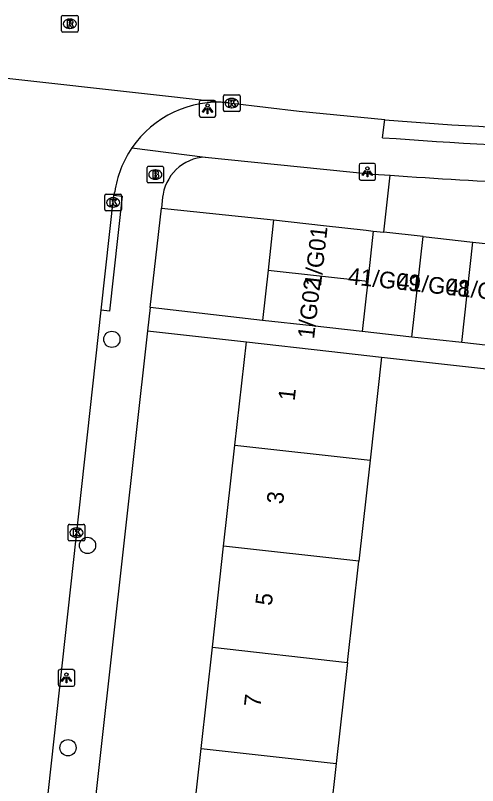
# Model space of a CAD drawing. Extents: x 162026 to 163499, y 387297 to 388169.
# Drawn here: x 162694.04 to 162721.89, y 388052.92 to 388099.33 of the extents above; entities that cross this region are included whole.
import ezdxf

# ---------------------------------------------------------------- set-up
doc = ezdxf.new("R2010")
doc.units = 0
for name, color, linetype in [('IMGEO_Boom', 7, 'Continuous'), ('IMGEO_Brandkraan', 7, 'Continuous'), ('IMGEO_Kolk', 7, 'Continuous'), ('IMGEO_Lichtpunt', 7, 'Continuous'), ('IMGEO_Pand', 7, 'Continuous'), ('IMGEO_Pand_nummerreeks', 7, 'Continuous'), ('IMGEO_Parkeervlak_open', 7, 'Continuous'), ('IMGEO_Rijbaan_lokaal_gesloten', 7, 'Continuous'), ('IMGEO_Rijbaan_lokaal_open', 7, 'Continuous'), ('IMGEO_Rioolput', 7, 'Continuous'), ('IMGEO_Voetpad_open', 7, 'Continuous')]:
    doc.layers.add(name, color=color, linetype=linetype)

msp = doc.modelspace()

# ---------------------------------------------------------------- linework, layer by layer
at = {"layer": 'IMGEO_Boom'}
for centre in [(162699.854, 388079.815), (162698.388, 388067.394), (162697.212, 388055.204)]:
    msp.add_circle(centre, 0.489, dxfattribs=at)
at = {"layer": 'IMGEO_Brandkraan'}
for p, q in [((162701.971, 388089.312), (162701.971, 388090.164)), ((162702.046, 388090.238), (162702.898, 388090.238)), ((162702.459, 388090.018), (162702.484, 388090.018)), ((162702.972, 388090.164), (162702.972, 388089.312)), ((162702.898, 388089.238), (162702.046, 388089.238)), ((162702.482, 388089.458), (162702.457, 388089.458))]:
    msp.add_line(p, q, dxfattribs=at)
for points in [[(162701.971, 388089.312), (162701.971, 388090.164)], [(162702.046, 388090.238), (162702.898, 388090.238)], [(162702.972, 388090.164), (162702.972, 388089.312)], [(162702.319, 388089.938), (162702.319, 388089.538), (162702.532, 388089.538)], [(162702.55, 388089.938), (162702.319, 388089.938)], [(162702.498, 388089.857), (162702.444, 388089.857), (162702.444, 388089.781)], [(162702.444, 388089.781), (162702.497, 388089.781)], [(162702.506, 388089.705), (162702.444, 388089.705), (162702.444, 388089.624)], [(162702.444, 388089.624), (162702.506, 388089.624)], [(162702.898, 388089.238), (162702.046, 388089.238)]]:
    msp.add_lwpolyline(points, dxfattribs=at)
for centre, radius, start, end in [((162702.048, 388090.162), 0.0765, 91.552, 178.448), ((162702.048, 388090.162), 0.0765, 91.552, 178.448), ((162702.896, 388090.162), 0.0765, 1.552, 88.448), ((162702.896, 388090.162), 0.0765, 1.552, 88.448), ((162702.499, 388089.819), 0.0379, 267.8285, 90.9355), ((162702.507, 388089.664), 0.0404, 269.8759, 90.5077), ((162702.538, 388089.789), 0.251, 268.6676, 293.5347), ((162702.554, 388089.793), 0.145, 59.4692, 91.5367), ((162702.579, 388089.84), 0.0922, 285.5137, 58.1501), ((162702.584, 388089.648), 0.105, 301.3115, 78.989), ((162702.048, 388089.314), 0.0765, 181.552, 268.448), ((162702.048, 388089.314), 0.0765, 181.552, 268.448), ((162702.896, 388089.314), 0.0765, 271.552, 358.448), ((162702.896, 388089.314), 0.0765, 271.552, 358.448)]:
    msp.add_arc(centre, radius, start, end, dxfattribs=at)
for centre, major_axis, ratio, start_param, end_param in [((162702.458, 388089.738), (-0.387, 0.002), 0.722429, 4.712389, 7.853982), ((162702.483, 388089.738), (-0.39, 0.002), 0.717154, 1.570796, 4.712389)]:
    msp.add_ellipse(centre, major_axis=major_axis, ratio=ratio, start_param=start_param, end_param=end_param, dxfattribs=at)
at = {"layer": 'IMGEO_Kolk'}
for p, q in [((162706.574, 388093.622), (162706.574, 388094.474)), ((162706.649, 388094.548), (162707.501, 388094.548)), ((162707.062, 388094.328), (162707.087, 388094.328)), ((162707.575, 388094.474), (162707.575, 388093.622)), ((162707.085, 388093.768), (162707.06, 388093.768)), ((162707.501, 388093.548), (162706.649, 388093.548)), ((162699.504, 388088.562), (162700.356, 388088.562)), ((162699.429, 388087.636), (162699.429, 388088.488)), ((162699.917, 388088.342), (162699.942, 388088.342)), ((162700.43, 388088.488), (162700.43, 388087.636)), ((162699.94, 388087.782), (162699.915, 388087.782)), ((162700.356, 388087.562), (162699.504, 388087.562)), ((162697.295, 388068.665), (162698.147, 388068.665)), ((162697.22, 388067.739), (162697.22, 388068.591)), ((162697.708, 388068.445), (162697.733, 388068.445)), ((162698.221, 388068.591), (162698.221, 388067.739)), ((162697.731, 388067.885), (162697.706, 388067.885)), ((162698.147, 388067.665), (162697.295, 388067.665))]:
    msp.add_line(p, q, dxfattribs=at)
for points in [[(162706.574, 388093.622), (162706.574, 388094.474)], [(162706.649, 388094.548), (162707.501, 388094.548)], [(162706.895, 388094.248), (162707.018, 388094.248), (162707.018, 388094.097), (162707.148, 388094.248), (162707.312, 388094.248), (162707.166, 388094.097), (162707.319, 388093.848), (162707.167, 388093.848), (162707.082, 388094.012), (162707.018, 388093.945), (162707.018, 388093.848), (162706.895, 388093.848), (162706.895, 388094.248)], [(162707.575, 388094.474), (162707.575, 388093.622)], [(162707.501, 388093.548), (162706.649, 388093.548)], [(162699.504, 388088.562), (162700.356, 388088.562)], [(162699.429, 388087.636), (162699.429, 388088.488)], [(162699.75, 388088.262), (162699.873, 388088.262), (162699.873, 388088.111), (162700.003, 388088.262), (162700.167, 388088.262), (162700.021, 388088.111), (162700.174, 388087.862), (162700.022, 388087.862), (162699.937, 388088.026), (162699.873, 388087.959), (162699.873, 388087.862), (162699.75, 388087.862), (162699.75, 388088.262)], [(162700.43, 388088.488), (162700.43, 388087.636)], [(162700.356, 388087.562), (162699.504, 388087.562)], [(162697.295, 388068.665), (162698.147, 388068.665)], [(162697.22, 388067.739), (162697.22, 388068.591)], [(162697.541, 388068.365), (162697.664, 388068.365), (162697.664, 388068.214), (162697.794, 388068.365), (162697.958, 388068.365), (162697.812, 388068.214), (162697.965, 388067.965), (162697.813, 388067.965), (162697.728, 388068.129), (162697.664, 388068.062), (162697.664, 388067.965), (162697.541, 388067.965), (162697.541, 388068.365)], [(162698.221, 388068.591), (162698.221, 388067.739)], [(162698.147, 388067.665), (162697.295, 388067.665)]]:
    msp.add_lwpolyline(points, dxfattribs=at)
for centre, start, end in [((162706.651, 388094.472), 91.552, 178.448), ((162706.651, 388094.472), 91.552, 178.448), ((162707.499, 388094.472), 1.552, 88.448), ((162707.499, 388094.472), 1.552, 88.448), ((162706.651, 388093.624), 181.552, 268.448), ((162706.651, 388093.624), 181.552, 268.448), ((162707.499, 388093.624), 271.552, 358.448), ((162707.499, 388093.624), 271.552, 358.448), ((162699.506, 388088.486), 91.552, 178.448), ((162699.506, 388088.486), 91.552, 178.448), ((162700.354, 388088.486), 1.552, 88.448), ((162700.354, 388088.486), 1.552, 88.448), ((162699.506, 388087.638), 181.552, 268.448), ((162699.506, 388087.638), 181.552, 268.448), ((162700.354, 388087.638), 271.552, 358.448), ((162700.354, 388087.638), 271.552, 358.448), ((162697.297, 388068.589), 91.552, 178.448), ((162697.297, 388068.589), 91.552, 178.448), ((162698.145, 388068.589), 1.552, 88.448), ((162698.145, 388068.589), 1.552, 88.448), ((162697.297, 388067.741), 181.552, 268.448), ((162697.297, 388067.741), 181.552, 268.448), ((162698.145, 388067.741), 271.552, 358.448), ((162698.145, 388067.741), 271.552, 358.448)]:
    msp.add_arc(centre, 0.0765, start, end, dxfattribs=at)
for centre, major_axis, ratio, start_param, end_param in [((162707.061, 388094.048), (-0.387, 0.002), 0.722429, 4.712389, 7.853982), ((162707.086, 388094.048), (-0.39, 0.002), 0.717154, 1.570796, 4.712389), ((162699.916, 388088.062), (-0.387, 0.002), 0.722429, 4.712389, 7.853982), ((162699.941, 388088.062), (-0.39, 0.002), 0.717154, 1.570796, 4.712389), ((162697.707, 388068.165), (-0.387, 0.002), 0.722429, 4.712389, 7.853982), ((162697.732, 388068.165), (-0.39, 0.002), 0.717154, 1.570796, 4.712389)]:
    msp.add_ellipse(centre, major_axis=major_axis, ratio=ratio, start_param=start_param, end_param=end_param, dxfattribs=at)
at = {"layer": 'IMGEO_Lichtpunt'}
for p, q in [((162706.02, 388094.206), (162705.212, 388094.206)), ((162706.02, 388094.206), (162705.212, 388094.206)), ((162705.118, 388094.111), (162705.118, 388093.304)), ((162705.118, 388094.111), (162705.118, 388093.304)), ((162706.114, 388093.304), (162706.114, 388094.111)), ((162706.114, 388093.304), (162706.114, 388094.111)), ((162705.212, 388093.21), (162706.02, 388093.21)), ((162705.212, 388093.21), (162706.02, 388093.21)), ((162714.749, 388090.313), (162714.749, 388089.506)), ((162714.749, 388090.313), (162714.749, 388089.506)), ((162715.651, 388090.408), (162714.843, 388090.408)), ((162715.651, 388090.408), (162714.843, 388090.408)), ((162715.745, 388089.506), (162715.745, 388090.313)), ((162715.745, 388089.506), (162715.745, 388090.313)), ((162714.843, 388089.412), (162715.651, 388089.412)), ((162714.843, 388089.412), (162715.651, 388089.412)), ((162696.619, 388059.813), (162696.619, 388059.006)), ((162696.619, 388059.813), (162696.619, 388059.006)), ((162697.521, 388059.908), (162696.713, 388059.908)), ((162697.521, 388059.908), (162696.713, 388059.908)), ((162697.615, 388059.006), (162697.615, 388059.813)), ((162697.615, 388059.006), (162697.615, 388059.813)), ((162696.713, 388058.912), (162697.521, 388058.912)), ((162696.713, 388058.912), (162697.521, 388058.912))]:
    msp.add_line(p, q, dxfattribs=at)
for points in [[(162705.492, 388093.775), (162705.531, 388093.747), (162705.343, 388093.485), (162705.305, 388093.512), (162705.492, 388093.775)], [(162705.594, 388093.727), (162705.641, 388093.727), (162705.641, 388093.405), (162705.594, 388093.405), (162705.594, 388093.727)], [(162705.704, 388093.747), (162705.742, 388093.774), (162705.929, 388093.512), (162705.89, 388093.484), (162705.704, 388093.747)], [(162715.123, 388089.977), (162715.162, 388089.949), (162714.974, 388089.687), (162714.936, 388089.714), (162715.123, 388089.977)], [(162715.335, 388089.949), (162715.373, 388089.976), (162715.56, 388089.714), (162715.521, 388089.686), (162715.335, 388089.949)], [(162715.225, 388089.929), (162715.272, 388089.929), (162715.272, 388089.607), (162715.225, 388089.607), (162715.225, 388089.929)], [(162696.993, 388059.477), (162697.032, 388059.449), (162696.844, 388059.187), (162696.806, 388059.214), (162696.993, 388059.477)], [(162697.095, 388059.429), (162697.142, 388059.429), (162697.142, 388059.107), (162697.095, 388059.107), (162697.095, 388059.429)], [(162697.205, 388059.449), (162697.243, 388059.476), (162697.43, 388059.214), (162697.391, 388059.186), (162697.205, 388059.449)]]:
    msp.add_lwpolyline(points, dxfattribs=at)
for centre in [(162705.617, 388093.909), (162715.248, 388090.111), (162697.118, 388059.611)]:
    msp.add_circle(centre, 0.0994, dxfattribs=at)
for centre, start, end in [((162705.212, 388094.111), 90, 180), ((162705.212, 388094.111), 90, 180), ((162706.02, 388094.111), 0, 90), ((162706.02, 388094.111), 0, 90), ((162705.212, 388093.304), 180, 270), ((162705.212, 388093.304), 180, 270), ((162706.02, 388093.304), 270, 0), ((162706.02, 388093.304), 270, 360), ((162714.843, 388090.313), 90, 180), ((162714.843, 388090.313), 90, 180), ((162715.651, 388090.313), 0, 90), ((162715.651, 388090.313), 0, 90), ((162714.843, 388089.506), 180, 270), ((162714.843, 388089.506), 180, 270), ((162715.651, 388089.506), 270, 0), ((162715.651, 388089.506), 270, 360), ((162696.713, 388059.813), 90, 180), ((162696.713, 388059.813), 90, 180), ((162697.521, 388059.813), 0, 90), ((162697.521, 388059.813), 0, 90), ((162696.713, 388059.006), 180, 270), ((162696.713, 388059.006), 180, 270), ((162697.521, 388059.006), 270, 0), ((162697.521, 388059.006), 270, 360)]:
    msp.add_arc(centre, 0.0946, start, end, dxfattribs=at)
at = {"layer": 'IMGEO_Pand'}
for points in [[(162709.597, 388087.005), (162709.261, 388083.98)], [(162709.597, 388087.005), (162712.599, 388086.672), (162715.18, 388086.385), (162715.601, 388086.338)], [(162715.601, 388086.338), (162715.265, 388083.312)], [(162715.601, 388086.338), (162716.248, 388086.266)], [(162718.603, 388086.005), (162716.248, 388086.266)], [(162717.93, 388079.953), (162718.603, 388086.005)], [(162718.603, 388086.005), (162721.605, 388085.671)], [(162720.932, 388079.62), (162721.605, 388085.671)], [(162721.605, 388085.671), (162724.607, 388085.337)], [(162709.261, 388083.98), (162708.924, 388080.954)], [(162709.261, 388083.98), (162715.265, 388083.312)], [(162715.265, 388083.312), (162714.928, 388080.287)], [(162714.928, 388080.287), (162711.926, 388080.62), (162708.924, 388080.954)], [(162717.93, 388079.953), (162714.928, 388080.287)], [(162720.932, 388079.62), (162717.93, 388079.953)], [(162707.267, 388073.442), (162707.961, 388079.66)], [(162707.961, 388079.66), (162712.929, 388079.093), (162716.099, 388078.731)], [(162723.934, 388079.286), (162720.932, 388079.62)], [(162716.099, 388078.731), (162715.408, 388072.534)], [(162706.587, 388067.348), (162707.267, 388073.442)], [(162707.267, 388073.442), (162715.408, 388072.534)], [(162715.408, 388072.534), (162714.728, 388066.44)], [(162705.907, 388061.254), (162706.587, 388067.348)], [(162714.728, 388066.44), (162706.587, 388067.348)], [(162714.048, 388060.346), (162714.728, 388066.44)], [(162705.227, 388055.159), (162705.907, 388061.254)], [(162705.907, 388061.254), (162714.048, 388060.346)], [(162714.048, 388060.346), (162713.367, 388054.251)], [(162704.547, 388049.064), (162705.227, 388055.159)], [(162705.227, 388055.159), (162713.367, 388054.251)], [(162713.367, 388054.251), (162712.687, 388048.156)]]:
    msp.add_lwpolyline(points, dxfattribs=at)
at = {"layer": 'IMGEO_Parkeervlak_open'}
msp.add_lwpolyline([(162716.248, 388086.266), (162716.629, 388089.698)], dxfattribs=at)
at = {"layer": 'IMGEO_Rijbaan_lokaal_gesloten'}
msp.add_lwpolyline([(162688.644, 388096.094), (162706.864, 388094.072)], dxfattribs=at)
msp.add_arc((162734.638, 388311.812), 219.53, 265.2079, 268.59086, dxfattribs=at)
at = {"layer": 'IMGEO_Rijbaan_lokaal_open'}
for points in [[(162706.864, 388094.072), (162707.075, 388094.048), (162711.14, 388093.555), (162716.298, 388093.05)], [(162716.166, 388091.965), (162716.298, 388093.05)], [(162701.057, 388091.343), (162705.472, 388090.794)], [(162705.472, 388090.794), (162715.58, 388089.775), (162716.629, 388089.698)], [(162699.978, 388088.505), (162700.031, 388088.7)], [(162699.217, 388081.572), (162699.978, 388088.505)], [(162720.319, 388001.136), (162713.441, 388001.893), (162696.921, 388003.939), (162696.662, 388003.959), (162696.14, 388004.036), (162695.627, 388004.158), (162695.126, 388004.326), (162694.643, 388004.538), (162694.181, 388004.792), (162693.743, 388005.087), (162693.333, 388005.42), (162692.955, 388005.787), (162692.611, 388006.188), (162692.304, 388006.617), (162692.036, 388007.072), (162691.811, 388007.549), (162691.629, 388008.044), (162691.491, 388008.554), (162691.4, 388009.073), (162691.356, 388009.599), (162691.359, 388010.127), (162699.217, 388081.572)]]:
    msp.add_lwpolyline(points, dxfattribs=at)
for centre, radius, start, end in [((162706.267, 388087.799), 6.301, 84.5637, 145.7787), ((162742.821, 388455.421), 364.432, 265.80556, 267.85187), ((162706.253, 388087.805), 6.286, 145.7503, 171.8178), ((162737.707, 388384.347), 295.402, 265.90831, 269.15746)]:
    msp.add_arc(centre, radius, start, end, dxfattribs=at)
at = {"layer": 'IMGEO_Rioolput'}
for p, q in [((162696.82, 388098.406), (162696.82, 388099.258)), ((162696.895, 388099.332), (162697.747, 388099.332)), ((162697.821, 388099.258), (162697.821, 388098.406)), ((162697.308, 388099.112), (162697.333, 388099.112)), ((162697.747, 388098.332), (162696.895, 388098.332)), ((162697.331, 388098.552), (162697.306, 388098.552))]:
    msp.add_line(p, q, dxfattribs=at)
for points in [[(162696.82, 388098.406), (162696.82, 388099.258)], [(162696.895, 388099.332), (162697.747, 388099.332)], [(162697.821, 388099.258), (162697.821, 388098.406)], [(162697.409, 388099.03), (162697.157, 388099.032), (162697.157, 388098.632)], [(162697.157, 388098.632), (162697.281, 388098.632), (162697.281, 388098.794), (162697.292, 388098.794)], [(162697.335, 388098.951), (162697.281, 388098.951), (162697.281, 388098.87)], [(162697.281, 388098.87), (162697.333, 388098.87)], [(162697.747, 388098.332), (162696.895, 388098.332)], [(162697.339, 388098.765), (162697.41, 388098.632), (162697.55, 388098.632), (162697.485, 388098.758)]]:
    msp.add_lwpolyline(points, dxfattribs=at)
for centre, radius, start, end in [((162696.897, 388099.256), 0.0765, 91.552, 178.448), ((162696.897, 388099.256), 0.0765, 91.552, 178.448), ((162697.745, 388099.256), 0.0765, 1.552, 88.448), ((162697.745, 388099.256), 0.0765, 1.552, 88.448), ((162697.291, 388098.741), 0.0533, 26.0293, 88.6989), ((162697.317, 388099.059), 0.19, 274.7715, 282.9687), ((162697.341, 388098.855), 0.0964, 77.0061, 93.1865), ((162697.355, 388098.912), 0.0378, 276.6634, 79.6772), ((162697.408, 388098.92), 0.109, 350.3612, 89.416), ((162697.406, 388098.92), 0.112, 277.5842, 350.9817), ((162697.39, 388098.705), 0.108, 29.5134, 73.7905), ((162696.897, 388098.408), 0.0765, 181.552, 268.448), ((162696.897, 388098.408), 0.0765, 181.552, 268.448), ((162697.745, 388098.408), 0.0765, 271.552, 358.448), ((162697.745, 388098.408), 0.0765, 271.552, 358.448)]:
    msp.add_arc(centre, radius, start, end, dxfattribs=at)
for centre, major_axis, ratio, start_param, end_param in [((162697.307, 388098.832), (-0.387, 0.002), 0.722429, 4.712389, 7.853982), ((162697.332, 388098.832), (-0.39, 0.002), 0.717154, 1.570796, 4.712389)]:
    msp.add_ellipse(centre, major_axis=major_axis, ratio=ratio, start_param=start_param, end_param=end_param, dxfattribs=at)
at = {"layer": 'IMGEO_Voetpad_open'}
for points in [[(162705.472, 388090.794), (162705.231, 388090.771), (162704.992, 388090.727), (162704.758, 388090.661), (162704.532, 388090.575), (162704.313, 388090.469), (162704.106, 388090.344), (162703.91, 388090.201), (162703.727, 388090.041), (162703.56, 388089.866), (162703.409, 388089.676), (162703.276, 388089.473), (162703.161, 388089.26), (162703.066, 388089.036), (162702.991, 388088.806), (162702.937, 388088.569), (162702.91, 388088.383), (162702.836, 388087.722)], [(162699.978, 388088.505), (162700.474, 388088.449), (162699.705, 388081.517), (162699.217, 388081.572)], [(162702.166, 388081.723), (162702.836, 388087.722)], [(162702.836, 388087.722), (162709.597, 388087.005)], [(162702.166, 388081.723), (162702.01, 388080.324)], [(162708.924, 388080.954), (162702.166, 388081.723)], [(162702.01, 388080.324), (162694.143, 388009.865), (162694.126, 388009.611), (162694.132, 388009.356), (162694.16, 388009.102), (162694.211, 388008.852), (162694.284, 388008.608), (162694.379, 388008.371), (162694.494, 388008.144), (162694.629, 388007.928), (162694.783, 388007.724), (162694.955, 388007.536), (162695.142, 388007.363), (162695.345, 388007.208), (162695.56, 388007.071), (162695.787, 388006.955), (162696.023, 388006.859), (162696.267, 388006.784), (162696.517, 388006.732), (162696.653, 388006.713), (162699.774, 388006.283)], [(162702.01, 388080.324), (162707.961, 388079.66)], [(162716.099, 388078.731), (162727.131, 388077.507), (162726.944, 388075.823)]]:
    msp.add_lwpolyline(points, dxfattribs=at)

# ---------------------------------------------------------------- texts
at = {"layer": 'IMGEO_Pand_nummerreeks'}
for s, rotation, p in [('1/G01', 83.601, (162712.447, 388082.952)), ('41/G09', 353.7719, (162714.049, 388083.149)), ('41/G08', 353.7705, (162717.013, 388082.825)), ('1/G02', 83.4802, (162712.033, 388079.811)), ('41/G07', 353.7705, (162719.968, 388082.503)), ('1', 83.6336, (162710.862, 388076.078)), ('3', 83.6336, (162710.167, 388069.85)), ('5', 83.6336, (162709.484, 388063.736)), ('7', 83.6336, (162708.802, 388057.621))]:
    msp.add_text(s, height=1, rotation=rotation, dxfattribs=at).set_placement(p)

doc.saveas('drawing.dxf')
